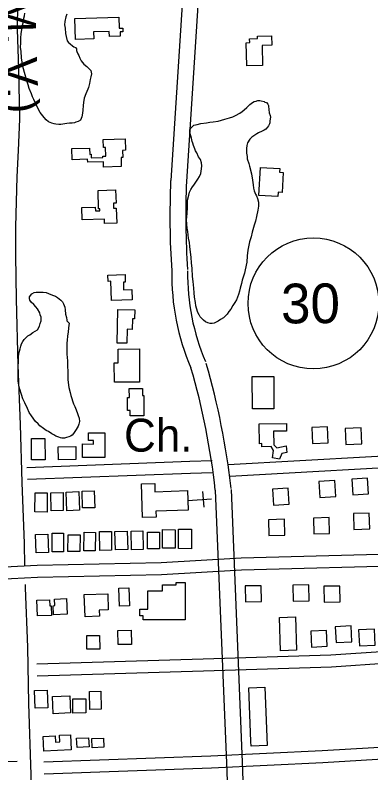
# Model space of a CAD drawing. Extents: x 3297716 to 3335574, y 688621 to 713991.
# Drawn here: x 3326236 to 3327134, y 699056 to 700964 of the extents above; entities that cross this region are included whole.
import ezdxf

# ---------------------------------------------------------------- set-up
doc = ezdxf.new("R2010")
doc.units = 0
for name, color, linetype in [('V-BLDG-OTLN', 7, 'Continuous'), ('V-RAIL-IDEN', 7, 'Continuous'), ('V-RAIL-TRAK', 7, 'Continuous'), ('V-ROAD-CNTR', 7, 'Continuous'), ('V-ROAD-IDEN', 7, 'Continuous'), ('V-SITE-OTLN', 7, 'Continuous'), ('V-SITE-OTLN-IDEN', 7, 'Continuous'), ('V-SITE-VEGE', 7, 'Continuous'), ('V-TOPO-SHOR', 7, 'Continuous')]:
    doc.layers.add(name, color=color, linetype=linetype)

msp = doc.modelspace()

# ---------------------------------------------------------------- linework, layer by layer
at = {"layer": 'V-BLDG-OTLN'}
for points in [[(3326388.7, 700903.3), (3326387.4, 700956.4), (3326498.3, 700959), (3326498.9, 700931.8), (3326508.1, 700932), (3326508.3, 700922.2), (3326501, 700922.1), (3326501.3, 700911.3), (3326474.2, 700910.7), (3326473.9, 700923.5), (3326434.3, 700922.5), (3326434.7, 700904.4)], [(3326820.6, 700836.9), (3326819.4, 700895.1), (3326828.1, 700895.3), (3326827.9, 700904.9), (3326847.7, 700905.3), (3326847.6, 700911.9), (3326883.1, 700912.6), (3326883.6, 700888.6), (3326859.4, 700888.1), (3326860.4, 700837.7)], [(3326458.8, 700650.9), (3326514.3, 700652.6), (3326515.1, 700623.9), (3326507.2, 700623.7), (3326507.8, 700605.6), (3326503.6, 700605.5), (3326504.2, 700582.9), (3326459.6, 700581.5), (3326459.2, 700595), (3326419.4, 700593.8), (3326419.2, 700601.4), (3326380.1, 700600.2), (3326379.3, 700628.4), (3326424.1, 700629.7), (3326424.6, 700613.8), (3326428.1, 700613.9), (3326428.4, 700605), (3326458, 700605.8), (3326457.9, 700608.8), (3326465.2, 700609), (3326464.5, 700631.2), (3326459.4, 700631.1)], [(3326851.4, 700510), (3326855.3, 700580.8), (3326903.7, 700578.1), (3326903.2, 700568.9), (3326912.6, 700568.3), (3326909.8, 700517.7), (3326899.7, 700518.2), (3326899.1, 700507.3)], [(3326445.5, 700522.8), (3326489.9, 700524.2), (3326490.9, 700490.8), (3326484.3, 700490.6), (3326484.7, 700478.4), (3326491.6, 700478.6), (3326492.7, 700440.2), (3326462.1, 700439.3), (3326461.8, 700450.8), (3326405.5, 700449.1), (3326404.6, 700479.6), (3326438.6, 700480.6), (3326438.8, 700471.1), (3326449.9, 700471.4), (3326449.8, 700476.4), (3326446.9, 700476.4)], [(3326531.8, 700247), (3326479.1, 700245.7), (3326477.9, 700293.9), (3326470.9, 700293.7), (3326470.6, 700309.7), (3326513.6, 700310.8), (3326514, 700291.7), (3326509.7, 700291.6), (3326510.1, 700272.8), (3326531.2, 700273.3)], [(3326493.5, 700138.4), (3326495.3, 700222.7), (3326538.4, 700221.7), (3326537.9, 700199.2), (3326532.2, 700199.4), (3326531.6, 700172.8), (3326519.1, 700173), (3326518.3, 700137.8)], [(3326549.7, 700123.6), (3326550.1, 700040.2), (3326486.7, 700039.8), (3326486.4, 700088.9), (3326496.2, 700088.9), (3326496, 700123.3)], [(3326835, 699972.5), (3326834.5, 700053.8), (3326888.8, 700054.1), (3326889.3, 699972.8)], [(3326560.7, 700006.6), (3326561.1, 699954.8), (3326526.8, 699954.6), (3326526.7, 699968.5), (3326520.1, 699968.4), (3326519.9, 700001.3), (3326524.5, 700001.4), (3326524.3, 700023.9), (3326557.7, 700024.1), (3326557.8, 700006.6)], [(3326852.3, 699935), (3326920.9, 699935.6), (3326921, 699916.3), (3326888.4, 699916), (3326888.7, 699882.3), (3326896.1, 699874.1), (3326920.3, 699879.8), (3326921.9, 699863), (3326909.1, 699860.4), (3326903.1, 699845.9), (3326885.9, 699848.8), (3326888.3, 699867.9), (3326882.5, 699877.9), (3326858.9, 699876.8), (3326859, 699885), (3326852.7, 699884.6)], [(3326986, 699885.4), (3327026, 699887), (3327024.4, 699926.9), (3326984.4, 699925.3)], [(3327070.6, 699882.8), (3327110.6, 699884.4), (3327109, 699924.4), (3327069, 699922.8)], [(3326463, 699911.9), (3326462.4, 699849.6), (3326406, 699850.3), (3326406.4, 699884.2), (3326433.9, 699883.9), (3326433.9, 699892.6), (3326421.6, 699892.7), (3326421.8, 699912.4)], [(3326311.2, 699898), (3326312, 699844.4), (3326278, 699843.9), (3326277.4, 699897.5)], [(3326389.9, 699845.4), (3326345.9, 699844.5), (3326345.3, 699876.6), (3326389.3, 699877.4)], [(3326673, 699717.7), (3326591.4, 699714.9), (3326591.9, 699700), (3326557.7, 699698.9), (3326554.8, 699783.7), (3326588.4, 699784.8), (3326589.1, 699763.9), (3326671.4, 699766.6)], [(3327042.7, 699791.7), (3327002.7, 699789.3), (3327005.2, 699749.4), (3327045.1, 699751.8)], [(3327125.5, 699798.1), (3327085.6, 699795.7), (3327088, 699755.8), (3327127.9, 699758.2)], [(3326406.4, 699722.9), (3326405.5, 699765.5), (3326436.2, 699766.2), (3326437.1, 699723.5)], [(3326925.3, 699772.6), (3326885.4, 699770.2), (3326887.8, 699730.3), (3326927.7, 699732.7)], [(3326286.3, 699712.8), (3326286.8, 699761.3), (3326317.5, 699761), (3326317, 699712.4)], [(3326327.6, 699716), (3326326.7, 699760.9), (3326357.2, 699761.5), (3326358, 699716.6)], [(3326396.8, 699764.2), (3326398.6, 699717), (3326367, 699715.8), (3326365.2, 699763)], [(3327090.8, 699668.8), (3327130.8, 699670), (3327129.6, 699710), (3327089.6, 699708.8)], [(3326876.7, 699653.3), (3326916.7, 699654.5), (3326915.5, 699694.5), (3326875.5, 699693.3)], [(3326989.8, 699657.4), (3327029.7, 699658.6), (3327028.6, 699698.6), (3326988.6, 699697.4)], [(3326319.1, 699657), (3326320.5, 699610.7), (3326289.5, 699609.8), (3326288.2, 699656.1)], [(3326358.6, 699659.7), (3326358.5, 699612.6), (3326329.7, 699612.6), (3326329.8, 699659.8)], [(3326400.2, 699655.2), (3326399.7, 699613), (3326369.5, 699613.3), (3326370, 699655.5)], [(3326439.2, 699661.1), (3326438.7, 699614.9), (3326409.8, 699615.2), (3326410.3, 699661.5)], [(3326479.1, 699663.9), (3326479.5, 699616.3), (3326449.9, 699616), (3326449.5, 699663.7)], [(3326519, 699664.4), (3326520.3, 699618.1), (3326489.3, 699617.2), (3326488, 699663.5)], [(3326558.8, 699664.9), (3326559.7, 699618.1), (3326530.2, 699617.6), (3326529.4, 699664.3)], [(3326600.9, 699662.1), (3326600.9, 699619.5), (3326570, 699619.5), (3326570, 699662.1)], [(3326640.4, 699668.1), (3326639.9, 699621.4), (3326607.8, 699621.7), (3326608.3, 699668.4)], [(3326648.1, 699620.4), (3326648.2, 699669.4), (3326681.1, 699669.3), (3326681, 699620.3)], [(3326523.3, 699521.4), (3326524.7, 699476), (3326499.5, 699475.3), (3326498.2, 699520.7)], [(3326665, 699535), (3326664.9, 699441.1), (3326559.1, 699441.2), (3326559.1, 699450.9), (3326550.6, 699450.9), (3326550.6, 699467.7), (3326571.3, 699467.7), (3326571.4, 699514.3), (3326608, 699514.2), (3326608.1, 699529.5), (3326643, 699529.5), (3326643, 699535)], [(3326856.9, 699527), (3326816.9, 699526.4), (3326817.5, 699486.4), (3326857.5, 699487)], [(3326977, 699528.9), (3326937, 699528.3), (3326937.6, 699488.3), (3326977.6, 699488.9)], [(3327055.2, 699526.2), (3327015.2, 699525.6), (3327015.8, 699485.6), (3327055.8, 699486.2)], [(3326410.9, 699504.8), (3326470, 699506.9), (3326471.5, 699466.3), (3326448.4, 699465.5), (3326449, 699450.2), (3326412.9, 699449)], [(3326327.9, 699452.1), (3326292.6, 699451.1), (3326291.5, 699490.7), (3326323.1, 699491.6), (3326323.6, 699476.4), (3326327.2, 699476.5)], [(3326336.1, 699493.2), (3326365.9, 699494.7), (3326367.9, 699455.5), (3326333.3, 699453.7), (3326332.2, 699476.6), (3326336.9, 699476.8)], [(3326943.4, 699448.3), (3326946.3, 699364.5), (3326905.8, 699363.2), (3326902.9, 699446.9)], [(3327045.9, 699383.7), (3327085.8, 699385.7), (3327083.8, 699425.7), (3327043.9, 699423.6)], [(3326529, 699414.6), (3326529.6, 699379.3), (3326496, 699378.8), (3326495.4, 699414.1)], [(3326983.9, 699372.4), (3327023.8, 699374.4), (3327021.8, 699414.4), (3326981.8, 699412.3)], [(3327104.7, 699375.6), (3327144.7, 699377.6), (3327142.6, 699417.6), (3327102.7, 699415.5)], [(3326449.6, 699401.7), (3326450.2, 699367.4), (3326417.5, 699366.9), (3326416.9, 699401.2)], [(3326831, 699134.3), (3326825.5, 699269.5), (3326866.2, 699271.1), (3326872, 699124.7), (3326831.4, 699123.1)], [(3326317.6, 699263.9), (3326318.9, 699219.5), (3326287.1, 699218.5), (3326285.7, 699262.9)], [(3326452.7, 699261.1), (3326453.1, 699215.7), (3326424.8, 699215.4), (3326424.4, 699260.8)], [(3326374.2, 699249.5), (3326376, 699206.5), (3326332.4, 699204.6), (3326330.5, 699247.7)], [(3326414.4, 699242.2), (3326415, 699206.5), (3326382.2, 699206), (3326381.7, 699241.8)], [(3326375.9, 699151.5), (3326377.7, 699113.9), (3326309.2, 699110.5), (3326307.4, 699147.5), (3326337.8, 699149), (3326338.5, 699133.2), (3326349.5, 699133.7), (3326348.7, 699150.1)], [(3326391.4, 699142.6), (3326421.6, 699144.1), (3326422.8, 699120.9), (3326392.5, 699119.4)], [(3326429.8, 699142.2), (3326459.2, 699143.2), (3326460, 699119.9), (3326430.7, 699118.8)]]:
    msp.add_lwpolyline(points, close=True, dxfattribs=at)
at = {"layer": 'V-RAIL-TRAK'}
msp.add_lwpolyline([(3326216.4, 699084), (3326241.4, 699084.7)], dxfattribs=at)
at = {"layer": 'V-ROAD-CNTR'}
for points in [[(3326778.6, 702806.3), (3326750.7, 702439.2), (3326628.8, 700547.9)], [(3326818.5, 702803.2), (3326790.6, 702436.4), (3326668.7, 700545.3)], [(3326774, 699832.6), (3327315.6, 699862.9)], [(3326266.3, 699825.2), (3326677.2, 699840.4), (3326733.1, 699842.5)], [(3326778.2, 699802.7), (3327317, 699832.9)], [(3326267.4, 699795.2), (3326678.4, 699810.4), (3326734.2, 699812.5)], [(3326741.3, 699767.7), (3326770, 699060.1), (3326812.9, 697669), (3326839.1, 696622.8)], [(3326781.3, 699769.3), (3326809.9, 699061.5), (3326852.8, 697670.1), (3326879.1, 696623.8)], [(3327327.8, 699611.4), (3327249, 699608.1), (3326806.4, 699596.5), (3326604.4, 699584.4), (3326292.1, 699578.1), (3326126.6, 699569.6), (3325915.5, 699560.7), (3325815.5, 699559.2)], [(3327328.2, 699581.4), (3327250.1, 699578.1), (3326807.7, 699566.5), (3326605.6, 699554.4), (3326293.2, 699548.1), (3326128, 699539.6), (3326014.6, 699534.8)], [(3327324.3, 699371.6), (3327032.8, 699351.9), (3326710.9, 699342), (3326291.4, 699329.2)], [(3327324.9, 699341.6), (3327034.3, 699321.9), (3326711.9, 699312), (3326292.3, 699299.2)], [(3327329.6, 699129.7), (3327010.7, 699110.7), (3326730, 699097.5), (3326308.5, 699082.2)], [(3327330.6, 699099.8), (3327012.3, 699080.8), (3326731.3, 699067.5), (3326309.6, 699052.2)]]:
    msp.add_lwpolyline(points, dxfattribs=at)
for centre, radius, start, end in [((3328730.7, 700458.6), 2103.9, 177.5662, 183.759), ((3328730.7, 700458.6), 2063.9, 177.5662, 183.759), ((3327232.6, 700312.6), 601.3, 179.2366, 203.1745), ((3327232.6, 700312.6), 561.3, 179.2366, 203.1745), ((3324926.6, 699566.2), 1825.9, 6.3355, 16.214), ((3324926.6, 699566.2), 1865.9, 6.3355, 16.214)]:
    msp.add_arc(centre, radius, start, end, dxfattribs=at)
at = {"layer": 'V-ROAD-IDEN'}
msp.add_circle((3326988.8, 700238.3), 165, dxfattribs=at)
at = {"layer": 'V-SITE-OTLN'}
for p, q in [((3326712.8, 699724.8), (3326710.2, 699764.7)), ((3326671.6, 699742.1), (3326731.4, 699746.1))]:
    msp.add_line(p, q, dxfattribs=at)
at = {"layer": 'V-SITE-VEGE'}
for points in [[(3326361.1, 700940.2), (3326362.3, 700931.4), (3326363.5, 700918.4), (3326364.8, 700910.3), (3326367.4, 700900.1), (3326371.4, 700895.3), (3326375.5, 700891.8), (3326381.5, 700887), (3326384.9, 700884.9), (3326389, 700882.8), (3326391, 700879.4), (3326391.6, 700875.3), (3326392.2, 700872.6), (3326394.9, 700867.1), (3326396.9, 700862.4), (3326399.5, 700856.2), (3326402.9, 700849.4), (3326406.2, 700845.3), (3326409.6, 700841.2), (3326417, 700835), (3326422.3, 700830.2), (3326427, 700825.4), (3326429, 700816.5), (3326427.5, 700809), (3326425.4, 700802.3), (3326424, 700792.1), (3326421.8, 700782.6), (3326419.7, 700777.9), (3326417.6, 700772.5), (3326414.8, 700766.4), (3326410.6, 700754.9), (3326409.2, 700744.7), (3326407.7, 700736.6), (3326407.6, 700725), (3326406.2, 700717.6), (3326404.7, 700708.1), (3326401.2, 700700), (3326395.7, 700696.6), (3326389.6, 700694.7), (3326386.2, 700693.3), (3326380.1, 700692.7), (3326373.9, 700692.1), (3326367.1, 700691.5), (3326356.9, 700689.6), (3326351.5, 700689), (3326346.7, 700689), (3326339.3, 700689.8), (3326334.5, 700690.5), (3326329.1, 700692.6), (3326321, 700696.1), (3326314.9, 700700.9), (3326309.6, 700706.4), (3326299.5, 700719.4), (3326293.5, 700730.4), (3326289.6, 700739.2), (3326283.6, 700752.2), (3326280.3, 700759), (3326277.6, 700765.9), (3326271.7, 700779.5), (3326269, 700789), (3326265.8, 700799.3), (3326261.8, 700814.3), (3326256, 700835.4), (3326252.8, 700857.2), (3326251.6, 700872.8), (3326250.4, 700883.7), (3326251.2, 700893.9), (3326250.6, 700907.5), (3326251.4, 700917), (3326255.1, 700939.3), (3326256.5, 700945.4), (3326257.9, 700953.6), (3326260.1, 700963.1), (3326260.8, 700969.8)], [(3326366.8, 700967.3), (3326364, 700960.6), (3326361.8, 700948.3), (3326361.1, 700940.2)], [(3326686.8, 700536.5), (3326690.9, 700541.2), (3326697.1, 700551.3), (3326701.3, 700558.1), (3326704.8, 700565.5), (3326706.9, 700577), (3326707.7, 700584.5), (3326706.4, 700592), (3326703.8, 700600.8), (3326699.1, 700607.7), (3326695.1, 700617.9), (3326691.1, 700622.7), (3326689.8, 700627.5), (3326686.5, 700635.7), (3326684.5, 700641.8), (3326683.2, 700645.9), (3326681.3, 700654.8), (3326679.3, 700660.2), (3326678, 700665.7), (3326676.7, 700671.8), (3326677.4, 700675.2), (3326679.5, 700679.9), (3326687.1, 700687.3), (3326695.2, 700689.2), (3326704.8, 700691.2), (3326719.1, 700693.1), (3326727.9, 700695), (3326736.1, 700695.6), (3326748.3, 700697.5), (3326756.5, 700700.1), (3326765.4, 700702.7), (3326777, 700706), (3326785.1, 700708.6), (3326792.6, 700711.3), (3326802.9, 700717.3), (3326809.1, 700722), (3326814.5, 700726), (3326820.7, 700732), (3326824.8, 700736.1), (3326828.3, 700739.4), (3326835.1, 700744.1), (3326839.2, 700746.8), (3326844, 700748.1), (3326846, 700748.7), (3326848.8, 700749.4), (3326853.5, 700749.3), (3326856.9, 700748.6), (3326864.4, 700746.5), (3326866.4, 700745.1), (3326870.4, 700744.4), (3326873.8, 700740.3), (3326875.1, 700736.9), (3326875.8, 700734.8), (3326877, 700718.5)], [(3326877, 700718.5), (3326879.6, 700711.7), (3326880.2, 700707.6), (3326879.5, 700703.5), (3326878.8, 700697.4), (3326878.7, 700693.3), (3326878, 700690.6), (3326876.6, 700687.3), (3326875.2, 700685.2), (3326873.2, 700681.9), (3326869, 700677.1), (3326864.2, 700674.5), (3326859.5, 700671.8), (3326850.6, 700667.8), (3326845.8, 700665.2), (3326841, 700662.5), (3326833.5, 700657.2), (3326828, 700651.8), (3326822.5, 700643), (3326821, 700636.2), (3326820.3, 700628.8), (3326820.1, 700616.5), (3326821.4, 700608.4), (3326822, 700602.3), (3326826, 700590.7), (3326827.9, 700583.9), (3326832.5, 700564.8), (3326835, 700549.1), (3326836.9, 700536.9), (3326837.5, 700528.7), (3326839.5, 700521.9), (3326842.8, 700513.7), (3326845.4, 700508.9), (3326847.4, 700502.8), (3326850, 700493.3), (3326849.9, 700483.1), (3326848.4, 700472.9), (3326844.9, 700457.3), (3326842.7, 700445.8), (3326839.2, 700435), (3326834.2, 700418), (3326831.4, 700405.8), (3326827.9, 700393.6), (3326823.6, 700372.6), (3326822, 700357.7), (3326820.5, 700342.1), (3326816.9, 700322.4), (3326814.8, 700314.3), (3326811.2, 700304.1), (3326809.1, 700296.7), (3326807, 700288.6), (3326804.2, 700276.4), (3326802.7, 700268.9), (3326799.9, 700260.8), (3326795, 700247.3), (3326790.2, 700240.5), (3326785.3, 700233.1), (3326780.5, 700223.6), (3326775.7, 700217.6), (3326771.5, 700211.5), (3326761.9, 700202.1), (3326754.4, 700197.4), (3326748.2, 700193.4), (3326738.6, 700188.8), (3326733.2, 700187.5), (3326728.4, 700187.5), (3326722.3, 700189), (3326716.9, 700191.7), (3326711.6, 700195.9), (3326703.5, 700204.8), (3326700.2, 700209.6), (3326697.5, 700215.7), (3326694.2, 700226), (3326692.3, 700232.1), (3326691, 700240.3), (3326689.1, 700253.9), (3326687.9, 700264.7), (3326687.3, 700276.3), (3326685.5, 700293.3), (3326684.2, 700306.2), (3326683.1, 700325.9), (3326681.2, 700340.2), (3326680, 700353.8), (3326676.9, 700381.7), (3326676.3, 700391.9), (3326673.8, 700402.8), (3326672.5, 700411), (3326671.9, 700419.8), (3326670.6, 700428), (3326669.4, 700437.5), (3326668.8, 700448.4), (3326669.6, 700456.5), (3326670.4, 700464.7), (3326671.2, 700479.6), (3326671.3, 700489.1), (3326671.4, 700498.6), (3326674.9, 700510.8), (3326676.4, 700518.3), (3326679.9, 700525), (3326684, 700531.8), (3326686.8, 700536.5)], [(3326366.5, 700196.3), (3326367.1, 700194.2), (3326369.1, 700191.5), (3326372.5, 700188.7), (3326371, 700176.5), (3326370.2, 700165.7), (3326368.7, 700156.2), (3326367.9, 700144.6), (3326367.2, 700138.5), (3326367.1, 700133.1), (3326367, 700127), (3326366.9, 700110), (3326368.1, 700101.8), (3326368.7, 700093.7), (3326368.6, 700078.7), (3326369.1, 700068.5), (3326369, 700058.3), (3326369.5, 700045.4), (3326372.1, 700026.4), (3326375.3, 700014.1), (3326377.3, 700005.9), (3326383.8, 699985.5), (3326387.2, 699978.7), (3326390.5, 699970.5), (3326393.8, 699960.9), (3326395.7, 699955.5), (3326397.7, 699949.3), (3326399, 699940.5), (3326397.5, 699933.7), (3326395.4, 699929), (3326390.6, 699920.2), (3326383.7, 699910.8), (3326380.3, 699906.7), (3326376.1, 699904), (3326372.1, 699902.1), (3326365.9, 699900.8), (3326361.1, 699898.8), (3326354.4, 699898.9), (3326351, 699899.6), (3326346.9, 699901), (3326339.5, 699903.8), (3326334.1, 699907.2), (3326328.7, 699910), (3326320.6, 699915.5), (3326314.5, 699918.3), (3326308.4, 699923.1), (3326299, 699929.4), (3326294.3, 699934.8), (3326287.6, 699941), (3326277.5, 699954.7), (3326272.2, 699963.6), (3326267.5, 699973.2), (3326260.9, 699987.5), (3326255.6, 699997.8), (3326252.3, 700008.7), (3326248.4, 700022.3), (3326245.8, 700032.5), (3326243.8, 700042.1), (3326244.1, 700067.2), (3326244.2, 700078.1), (3326245.1, 700093), (3326245.2, 700102.5), (3326246, 700112), (3326248.8, 700124.2), (3326250.9, 700130.3), (3326252.3, 700136.4), (3326255.8, 700142.5), (3326259.3, 700147.2), (3326264.1, 700152.6), (3326268.2, 700156.6), (3326273.7, 700159.2), (3326281.2, 700164.6), (3326287.3, 700167.9), (3326292.8, 700171.9), (3326297.7, 700180.7), (3326299.8, 700187.5), (3326301.9, 700194.3), (3326302, 700203.8), (3326300, 700209.2), (3326298.7, 700214.7), (3326292.7, 700224.3), (3326288.7, 700229.7), (3326284, 700235.2), (3326277.3, 700241.4), (3326273.9, 700246.2), (3326272.6, 700250.3), (3326272.7, 700255), (3326278.9, 700262.5), (3326284.3, 700265.8), (3326289.1, 700266.4), (3326307.4, 700266.2), (3326314.9, 700265.5), (3326320.3, 700263.4), (3326331.1, 700259.2), (3326337.9, 700256.4), (3326343.3, 700252.9), (3326351.4, 700246.7), (3326356.1, 700241.9), (3326358.8, 700237.1), (3326361.4, 700228.9), (3326362.7, 700222.1)], [(3326362.7, 700222.1), (3326363.9, 700211.2), (3326365.9, 700203.1), (3326366.5, 700196.3)]]:
    msp.add_lwpolyline(points, dxfattribs=at)
at = {"layer": 'V-TOPO-SHOR'}
for points in [[(3326242.6, 700994.8), (3326241.5, 700928.3), (3326245, 700829.6), (3326247.8, 700702.7), (3326244.3, 700623.4), (3326240.9, 700557.4), (3326237.6, 700431), (3326237.2, 700359.2), (3326239, 700248.7), (3326243.2, 700082.4), (3326249.2, 699933.5), (3326253.7, 699787.3), (3326259.5, 699633.1), (3326260.1, 699578), (3326260.1, 699576.4)], [(3326261.8, 699530.2), (3326262.1, 699521.4), (3326267.3, 699372.1), (3326270.3, 699230.5), (3326275.9, 699050.5), (3326280.4, 698905.4), (3326283.2, 698848), (3326283.2, 698847.4)]]:
    msp.add_lwpolyline(points, dxfattribs=at)

# ---------------------------------------------------------------- texts
at = {"layer": 'V-RAIL-IDEN'}
msp.add_text('ILLINOIS CENTRAL  (Y. & M. V.)', height=83, rotation=271.7761, dxfattribs=at).set_placement((3326162.2, 702355.7))
at = {"layer": 'V-ROAD-IDEN'}
msp.add_text('30', height=100, rotation=0.3246, dxfattribs=at).set_placement((3326907.2, 700187.8))
at = {"layer": 'V-SITE-OTLN-IDEN'}
msp.add_text('Ch.', height=83, rotation=0.0211, dxfattribs=at).set_placement((3326511.1, 699864.7))

doc.saveas('drawing.dxf')
